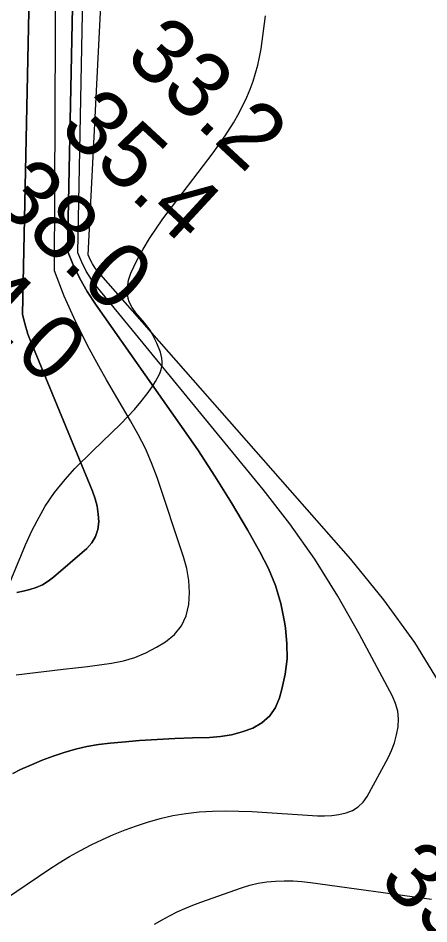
# Model space of a CAD drawing. Extents: x 3146026 to 3183936, y 897894 to 923344.
# Drawn here: x 3178142 to 3178564, y 908392 to 909321 of the extents above; entities that cross this region are included whole.
import ezdxf

# ---------------------------------------------------------------- set-up
doc = ezdxf.new("R2010")
doc.units = 0
for name, color, linetype in [('V-RIVR-RANG', 7, 'Continuous'), ('V-SITE-VEGE', 7, 'Continuous'), ('V-TOPO-DPTH', 7, 'Continuous'), ('V-TOPO-MINR', 7, 'Continuous'), ('V-TOPO-WATR', 7, 'Continuous')]:
    doc.layers.add(name, color=color, linetype=linetype)

msp = doc.modelspace()

# ---------------------------------------------------------------- linework, layer by layer
at = {"layer": 'V-SITE-VEGE'}
for p, q in [((3178391.6, 909289.2), (3178396.06, 909322.91)), ((3178388.19, 909272.51), (3178390.1, 909280.8)), ((3178390.1, 909280.8), (3178391.6, 909289.2)), ((3178383.31, 909256.18), (3178388.19, 909272.51)), ((3178380.24, 909247.83), (3178383.31, 909256.18)), ((3178376.81, 909239.66), (3178380.24, 909247.83)), ((3178368.98, 909223.77), (3178376.81, 909239.66)), ((3178363.13, 909213.49), (3178368.98, 909223.77)), ((3178354.68, 909200.09), (3178363.13, 909213.49)), ((3178342.5, 909182.68), (3178354.68, 909200.09)), ((3178290.6, 909114.8), (3178342.5, 909182.68)), ((3178277.08, 909094.89), (3178290.6, 909114.8)), ((3178270.48, 909084), (3178277.08, 909094.89)), ((3178264.05, 909072.12), (3178270.48, 909084)), ((3178257.98, 909059.09), (3178264.05, 909072.12)), ((3178255.7, 909052.11), (3178257.98, 909059.09)), ((3178254.52, 909044.63), (3178255.7, 909052.11)), ((3178254.45, 909039.6), (3178254.52, 909044.63)), ((3178255.33, 909033.15), (3178254.45, 909039.6)), ((3178256.38, 909029.71), (3178255.33, 909033.15)), ((3178259.29, 909023.93), (3178256.38, 909029.71)), ((3178263.16, 909018.56), (3178259.29, 909023.93)), ((3178272.11, 909008.22), (3178263.16, 909018.56)), ((3178277.68, 909000.95), (3178272.11, 909008.22)), ((3178280.27, 908996.43), (3178277.68, 909000.95)), ((3178284.63, 908987.47), (3178280.27, 908996.43)), ((3178288.33, 908978.25), (3178284.63, 908987.47)), ((3178289.81, 908972.13), (3178288.33, 908978.25)), ((3178289.01, 908960.55), (3178289.92, 908964.81)), ((3178290.13, 908968.68), (3178289.81, 908972.13)), ((3178289.92, 908964.81), (3178290.13, 908968.68)), ((3178283.35, 908948.01), (3178287.55, 908956.32)), ((3178287.55, 908956.32), (3178289.01, 908960.55)), ((3178279.85, 908942.59), (3178283.35, 908948.01)), ((3178274.75, 908935.55), (3178279.85, 908942.59)), ((3178268.31, 908927.39), (3178274.75, 908935.55)), ((3178247.72, 908904.83), (3178261.63, 908919.59)), ((3178261.63, 908919.59), (3178268.31, 908927.39)), ((3178219.02, 908877.22), (3178247.72, 908904.83)), ((3178200.43, 908858.81), (3178219.02, 908877.22)), ((3178190.41, 908847.81), (3178200.43, 908858.81)), ((3178179.74, 908834.51), (3178190.41, 908847.81)), ((3178170.16, 908820.25), (3178179.74, 908834.51)), ((3178161.66, 908805.25), (3178170.16, 908820.25)), ((3178156.48, 908794.92), (3178161.66, 908805.25)), ((3178150.01, 908780.84), (3178156.48, 908794.92)), ((3178125.85, 908723.12), (3178150.01, 908780.84))]:
    msp.add_line(p, q, dxfattribs=at)
at = {"layer": 'V-TOPO-DPTH'}
for points in [[(3178140.82, 908731.68), (3178147.63, 908733.17), (3178154.41, 908734.83), (3178160.94, 908737.04), (3178167.18, 908739.8), (3178172.99, 908743.39), (3178178.5, 908747.53), (3178212.7, 908777.05), (3178217.86, 908782.87), (3178221.83, 908789.24), (3178224.01, 908796.42), (3178225.01, 908804.13), (3178224.49, 908812.23), (3178223.36, 908820.2), (3178221.31, 908827.99), (3178218.65, 908835.65), (3178154.84, 908989.77), (3178153.48, 908993.26), (3178152.22, 908996.79), (3178151.11, 909000.37), (3178150.1, 909003.98), (3178147.81, 909012.86), (3178146.71, 909017.33), (3178158.12, 909556.56)], [(3178158.12, 909556.56), (3178146.71, 909017.33), (3178147.81, 909012.86), (3178150.1, 909003.98), (3178151.11, 909000.37), (3178152.22, 908996.79), (3178153.48, 908993.26), (3178154.84, 908989.77), (3178218.65, 908835.65), (3178221.31, 908827.99), (3178223.36, 908820.2), (3178224.49, 908812.23), (3178225.01, 908804.13), (3178224.01, 908796.42), (3178221.83, 908789.24), (3178217.86, 908782.87), (3178212.7, 908777.05), (3178178.5, 908747.53), (3178172.99, 908743.39), (3178167.18, 908739.8), (3178160.94, 908737.04), (3178154.41, 908734.83), (3178147.63, 908733.17), (3178140.82, 908731.68)], [(3178202.59, 909548.87), (3178192.89, 909082.18), (3178198.8, 909067.79), (3178205.44, 909053.78), (3178213.17, 909040.35), (3178221.63, 909027.29), (3178308.32, 908904.56), (3178326.53, 908877.99), (3178344.24, 908851.09), (3178361.18, 908823.71), (3178377.61, 908796), (3178390.45, 908773.64), (3178399.06, 908756.51), (3178406.36, 908738.91), (3178411.67, 908720.62), (3178415.67, 908701.86), (3178416.68, 908695.4), (3178418.11, 908679.58), (3178418.21, 908663.83), (3178416.29, 908648.21), (3178413.03, 908632.66), (3178410.62, 908624), (3178406.24, 908613.98), (3178400.42, 908605.23), (3178392.44, 908598.38), (3178383.03, 908592.81), (3178372.2, 908589), (3178361.2, 908586.01), (3178349.94, 908584.25), (3178338.5, 908583.3), (3178321.12, 908582.83), (3178303.01, 908582.16), (3178284.92, 908581.25), (3178266.85, 908579.99), (3178248.79, 908578.5), (3178236.73, 908577.38), (3178224.79, 908575.88), (3178212.95, 908573.89), (3178201.27, 908571.14), (3178189.68, 908567.89), (3178178.27, 908564.03), (3178166.98, 908559.86), (3178155.87, 908555.22), (3178144.88, 908550.27), (3178136.69, 908546.38)]]:
    msp.add_lwpolyline(points, dxfattribs=at)
at = {"layer": 'V-TOPO-MINR'}
for points in [[(3178041.17, 908358.44), (3178173.73, 908447.84), (3178184.34, 908454.7), (3178195.11, 908461.28), (3178206.12, 908467.43), (3178217.31, 908473.3), (3178228.72, 908478.71), (3178240.26, 908483.79), (3178252.01, 908488.37), (3178263.9, 908492.63), (3178274.87, 908496.3), (3178287.91, 908500.12), (3178301.09, 908503.28), (3178314.46, 908505.43), (3178327.97, 908506.92), (3178341.58, 908507.62), (3178355.2, 908507.96), (3178368.81, 908507.76), (3178382.43, 908507.18), (3178449.39, 908503.01), (3178456.81, 908502.9), (3178464.19, 908503.25), (3178471.51, 908504.29), (3178478.78, 908505.79), (3178485.41, 908508.43), (3178491.33, 908511.97), (3178496.21, 908516.86), (3178500.38, 908522.65), (3178521.93, 908562.36), (3178525.51, 908569.94), (3178528.51, 908577.7), (3178530.63, 908585.75), (3178532.17, 908593.99), (3178532.46, 908602.23), (3178531.76, 908610.29), (3178529.57, 908618.08), (3178526.4, 908625.68), (3178492.34, 908689.53), (3178470.23, 908728.18), (3178446.67, 908765.86), (3178420.92, 908802.08), (3178393.71, 908837.33), (3178223.87, 909044.39), (3178217.72, 909052.7), (3178212.19, 909061.36), (3178207.55, 909070.54), (3178203.52, 909080.06), (3178213.56, 909588.16)], [(3178577.21, 908634.84), (3178549.16, 908680.69), (3178517.55, 908724.16), (3178483.56, 908766.05), (3178224.59, 909060.35), (3178221.41, 909064.41), (3178218.55, 909068.66), (3178216.19, 909073.2), (3178214.15, 909077.94), (3178238.54, 909555.42)], [(3178136.69, 908546.38), (3178144.88, 908550.27), (3178155.87, 908555.22), (3178166.98, 908559.86), (3178178.27, 908564.03), (3178189.68, 908567.89), (3178201.27, 908571.14), (3178212.95, 908573.89), (3178224.79, 908575.88), (3178236.73, 908577.38), (3178248.79, 908578.5), (3178266.85, 908579.99), (3178284.92, 908581.25), (3178303.01, 908582.16), (3178321.12, 908582.83), (3178338.5, 908583.3), (3178349.94, 908584.25), (3178361.2, 908586.01), (3178372.2, 908589), (3178383.03, 908592.81), (3178392.44, 908598.38), (3178400.42, 908605.23), (3178406.24, 908613.98), (3178410.62, 908624), (3178413.03, 908632.66), (3178416.29, 908648.21), (3178418.21, 908663.83), (3178418.11, 908679.58), (3178416.68, 908695.4), (3178415.67, 908701.86), (3178411.67, 908720.62), (3178406.36, 908738.91), (3178399.06, 908756.51), (3178390.45, 908773.64), (3178377.61, 908796), (3178361.18, 908823.71), (3178344.24, 908851.09), (3178326.53, 908877.99), (3178308.32, 908904.56), (3178221.63, 909027.29), (3178213.17, 909040.35), (3178205.44, 909053.78), (3178198.8, 909067.79), (3178192.89, 909082.18), (3178202.59, 909548.87)], [(3178140.11, 908647.53), (3178188.65, 908653.1), (3178201.06, 908654.56), (3178213.46, 908656.07), (3178225.85, 908657.65), (3178238.23, 908659.27), (3178250.35, 908661.68), (3178262.12, 908665.05), (3178273.38, 908669.86), (3178284.3, 908675.63), (3178293.53, 908681.28), (3178302.68, 908688.87), (3178310.03, 908697.58), (3178314.7, 908707.99), (3178317.57, 908719.52), (3178318.02, 908731.97), (3178317.43, 908744.3), (3178315.28, 908756.46), (3178312.08, 908768.5), (3178284.8, 908849.71), (3178279.15, 908864.8), (3178272.85, 908879.59), (3178265.55, 908893.92), (3178257.6, 908907.94), (3178249.25, 908921.79), (3178241.05, 908935.72), (3178233.05, 908949.77), (3178225.2, 908963.9), (3178213.62, 908985.12), (3178200.99, 909010.13), (3178189.44, 909035.6), (3178179.53, 909061.74), (3178181.58, 909547.85)], [(3178282.36, 908391.85), (3178289.95, 908396.23), (3178297.66, 908400.42), (3178305.52, 908404.3), (3178313.48, 908407.96), (3178321.59, 908411.28), (3178329.79, 908414.37), (3178371.34, 908429.08), (3178379.93, 908431.71), (3178388.62, 908433.83), (3178397.46, 908435.2), (3178406.4, 908436.06), (3178415.41, 908436.28), (3178424.4, 908436.16), (3178433.37, 908435.52), (3178442.33, 908434.53), (3178566.47, 908417.31)]]:
    msp.add_lwpolyline(points, dxfattribs=at)
at = {"layer": 'V-TOPO-WATR'}
msp.add_lwpolyline([(3178140.82, 908731.68), (3178147.63, 908733.17), (3178154.41, 908734.83), (3178160.94, 908737.04), (3178167.18, 908739.8), (3178172.99, 908743.39), (3178178.5, 908747.53), (3178212.7, 908777.05), (3178217.86, 908782.87), (3178221.83, 908789.24), (3178224.01, 908796.42), (3178225.01, 908804.13), (3178224.49, 908812.23), (3178223.36, 908820.2), (3178221.31, 908827.99), (3178218.65, 908835.65), (3178154.84, 908989.77), (3178153.48, 908993.26), (3178152.22, 908996.79), (3178151.11, 909000.37), (3178150.1, 909003.98), (3178147.81, 909012.86), (3178146.71, 909017.33), (3178158.12, 909556.56)], dxfattribs=at)

# ---------------------------------------------------------------- texts
at = {"layer": 'V-RIVR-RANG'}
for s, rotation, p in [('33.2', 317.23833, (3178250.29, 909278.99)), ('35.4', 317.23833, (3178182.57, 909205.4)), ('38.0', 317.23833, (3178112.73, 909133.78)), ('14.0', 317.23833, (3178045.02, 909060.19)), ('35.2', 316.76833, (3178510.81, 908434.64))]:
    msp.add_text(s, height=67, rotation=rotation, dxfattribs=at).set_placement(p)

doc.saveas('drawing.dxf')
